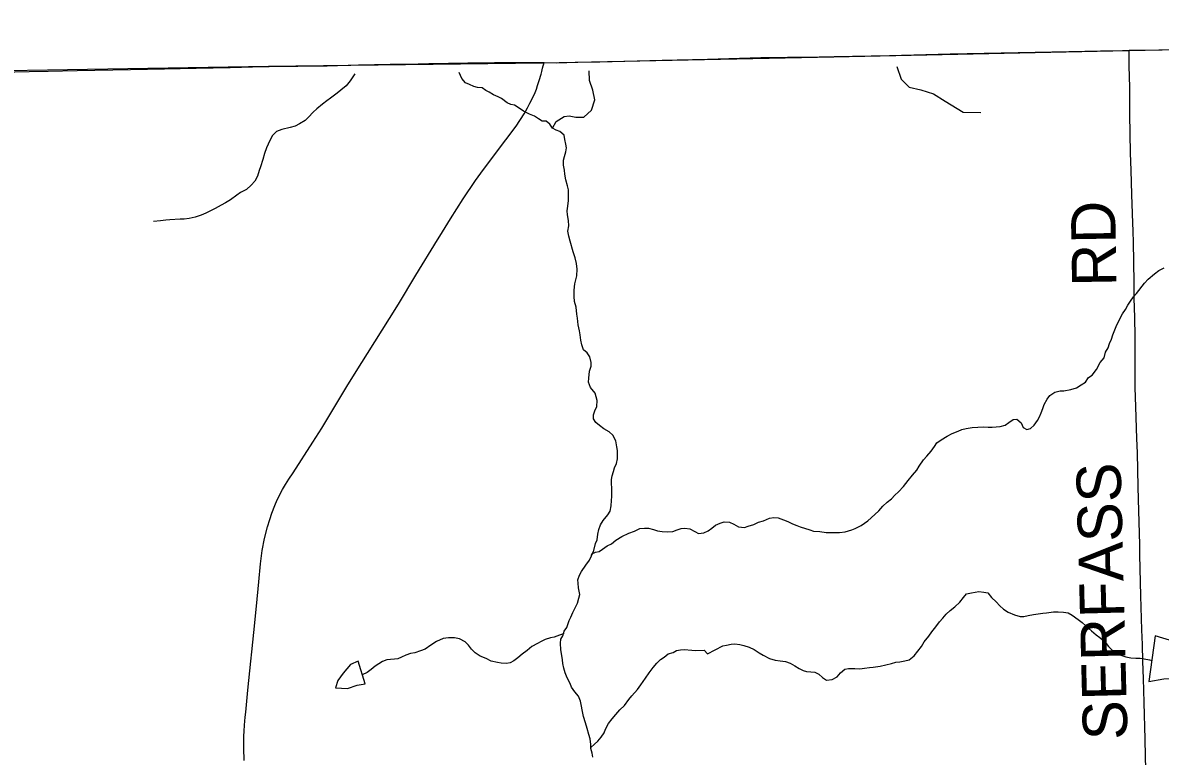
# Model space of a CAD drawing. Extents: x 1985906 to 2360102, y 891258 to 1222054.
# Drawn here: x 2177669 to 2185354, y 1084816 to 1089767 of the extents above; entities that cross this region are included whole.
import ezdxf

# ---------------------------------------------------------------- set-up
doc = ezdxf.new("R2010")
doc.units = 0
for name, color, linetype in [('GM_X_Adjacent_County', 7, 'Continuous'), ('GM_X_County', 7, 'Continuous'), ('GM_X_County_Road', 7, 'Continuous'), ('GM_X_Minor_Lake', 7, 'Continuous'), ('GM_X_Minor_River', 7, 'Continuous'), ('GM_X_State_Route', 7, 'Continuous'), ('GM_X_Township', 7, 'Continuous'), ('GM_X_Township_Road', 7, 'Continuous'), ('GM_X_Township_Road_Text', 7, 'Continuous')]:
    doc.layers.add(name, color=color, linetype=linetype)

msp = doc.modelspace()

# ---------------------------------------------------------------- linework, layer by layer
at = {"layer": 'GM_X_Adjacent_County'}
msp.add_lwpolyline([(2176069, 1089420.9), (2179329.1, 1089474), (2181183.6, 1089495.8), (2183148.7, 1089536.8), (2185136.7, 1089579.5), (2186862.1, 1089613.7), (2187773.1, 1089614.8), (2188330.5, 1089627.4), (2190553.2, 1089640.8), (2192605.8, 1089671.9), (2192619.6, 1092103.3), (2192625.3, 1092537.8), (2192655.8, 1094119.7), (2192658.9, 1095336.3), (2192658, 1095922.6), (2192588.6, 1099321.9), (2192674.5, 1103192.8), (2192654.8, 1107795.5), (2192654.1, 1108034.1), (2192653, 1108439.7), (2192666.1, 1108661.5)], dxfattribs=at)
at = {"layer": 'GM_X_County'}
msp.add_lwpolyline([(2176069, 1089420.9), (2179329.1, 1089474), (2181183.6, 1089495.8), (2183148.7, 1089536.8), (2185136.7, 1089579.5), (2186862.1, 1089613.7), (2187773.1, 1089614.8), (2188330.5, 1089627.4), (2190553.2, 1089640.8), (2192605.8, 1089671.9), (2193306.3, 1089676.1), (2194546.9, 1089678.2)], dxfattribs=at)
at = {"layer": 'GM_X_County_Road'}
for points in [[(2183151.6, 1089538.7), (2183524.7, 1089547), (2183934.8, 1089557.8), (2184393.8, 1089566.7), (2184737.8, 1089573.5), (2184950.8, 1089578.6), (2185098.5, 1089580.4), (2185143.8, 1089581.1)], [(2185143.8, 1089581.1), (2185344.5, 1089584), (2185771.1, 1089588.3), (2186640.4, 1089598.6), (2186853.1, 1089602.1)], [(2179334.6, 1089471.4), (2179528.1, 1089474.1), (2179724.7, 1089477.3), (2179937.8, 1089482.8), (2180151, 1089486.6), (2180265.6, 1089488.5), (2180412.9, 1089492.7), (2180675.2, 1089496.5), (2180855.3, 1089498.5), (2180937.1, 1089499.1), (2181035.1, 1089499.5), (2181083.8, 1089499.8), (2181163.3, 1089499.8), (2181191.5, 1089499)], [(2181191.5, 1089499), (2181273.6, 1089497.5), (2181419.5, 1089500.9), (2181567.2, 1089504.3), (2181988.7, 1089514.1), (2182295.9, 1089522), (2182655.5, 1089532.1), (2182836, 1089534.5), (2183049.2, 1089536.4), (2183151.6, 1089538.7)], [(2176065.3, 1089405.1), (2176178.7, 1089405.4), (2176358.5, 1089408.1), (2176564.4, 1089411.4), (2176668.2, 1089414.8), (2176766.5, 1089418.5), (2176947.7, 1089422.1), (2177144.1, 1089426.9), (2177324.5, 1089430.1), (2177518.5, 1089434.3), (2177614.9, 1089436.8), (2177711.6, 1089437.8), (2177841.8, 1089440.4), (2178036.5, 1089444.1), (2178397.6, 1089451.3), (2178627.1, 1089456.2), (2178840.1, 1089460.4), (2179069.4, 1089464.9), (2179298.4, 1089470.9), (2179334.6, 1089471.4)]]:
    msp.add_lwpolyline(points, dxfattribs=at)
at = {"layer": 'GM_X_Minor_Lake'}
for points in [[(2185278.3, 1085319.4), (2185378.3, 1085338.2), (2185490.5, 1085343.1), (2185616.5, 1085364.1), (2185716.5, 1085377), (2185790.5, 1085393.6), (2185812.2, 1085433.9), (2185777.7, 1085493.8), (2185709.4, 1085527.3), (2185576.9, 1085560.4), (2185446.6, 1085589.5), (2185320.1, 1085628.6)], [(2185320.1, 1085628.6), (2185278.3, 1085319.4)], [(2179934.2, 1085458.6), (2179884.3, 1085436.2), (2179834.7, 1085377.6), (2179797, 1085327.2), (2179781.4, 1085276.9), (2179863.5, 1085273.6), (2179929.4, 1085296.1), (2179981.4, 1085304.6)], [(2179981.4, 1085304.6), (2179934.2, 1085458.6)]]:
    msp.add_lwpolyline(points, dxfattribs=at)
at = {"layer": 'GM_X_Minor_River'}
for points in [[(2179913.3, 1089422.8), (2179881.3, 1089374), (2179853.8, 1089341.3), (2179818.2, 1089312.5), (2179792.5, 1089291.9), (2179748.9, 1089258.9), (2179723.1, 1089240.3), (2179693.4, 1089217.6), (2179655.8, 1089186.8), (2179632.2, 1089164.2), (2179600.7, 1089129.5), (2179577, 1089106.9), (2179539.3, 1089084.1), (2179509.4, 1089069.4), (2179475.4, 1089060.8), (2179419.4, 1089047.6), (2179383.5, 1089032.9), (2179355.9, 1089006.2), (2179338.5, 1088971.7), (2179315.3, 1088923.1), (2179302, 1088884.6), (2179290.7, 1088844.2), (2179275.6, 1088793.7), (2179266, 1088769.4), (2179254.7, 1088731), (2179237.2, 1088698.5), (2179211.6, 1088671.9), (2179180.1, 1088641.2), (2179140.3, 1088620.3), (2179116.5, 1088603.8), (2179072.8, 1088572.8), (2179039.1, 1088552.1), (2179009.3, 1088535.4), (2178969.5, 1088512.5), (2178945.6, 1088502), (2178905.8, 1088481.2), (2178873.9, 1088468.5), (2178833.9, 1088455.7), (2178793.9, 1088444.9), (2178759.8, 1088442.2), (2178731.7, 1088441.7), (2178663.5, 1088436.3), (2178635.4, 1088433.8), (2178599.3, 1088431.1), (2178553.1, 1088426.2)], [(2181053, 1089169.3), (2181022.4, 1089190.9), (2180991.9, 1089210.4), (2180967.7, 1089215.9), (2180941.3, 1089227.5), (2180904.6, 1089254.9), (2180880.3, 1089266.5), (2180849.9, 1089280), (2180821.4, 1089297.5), (2180797.1, 1089309.1), (2180772.6, 1089326.7), (2180742.4, 1089330.2), (2180716.1, 1089337.7), (2180687.7, 1089351.2), (2180661.4, 1089360.8), (2180636.7, 1089390.4), (2180618.4, 1089432.1)], [(2181248.1, 1089056.5), (2181272.9, 1089101.2), (2181326.7, 1089133.7), (2181360.7, 1089139.9), (2181406.9, 1089130.3), (2181458.9, 1089130.7), (2181512.7, 1089177.2), (2181534.2, 1089247.6), (2181519.7, 1089311.6), (2181497.2, 1089377.7), (2181495.4, 1089443.6)], [(2183574.9, 1089470.9), (2183603.9, 1089385.9), (2183658.4, 1089332.2), (2183736.6, 1089314.7), (2183822.9, 1089287.3), (2183901.4, 1089237.8), (2184022.1, 1089162.5), (2184142.3, 1089161.4)], [(2181424.8, 1085953.4), (2181422.2, 1085983.4), (2181419.8, 1086007.5), (2181431.2, 1086037.9), (2181444.8, 1086062.2), (2181474.1, 1086105), (2181497.6, 1086139.6), (2181511.1, 1086168), (2181526.5, 1086204.5), (2181539.7, 1086250.9), (2181549.2, 1086277.2), (2181554.5, 1086315.5), (2181561.9, 1086345.8), (2181573.4, 1086378.2), (2181590.9, 1086406.6), (2181622.3, 1086445.4), (2181637.9, 1086469.8), (2181645.2, 1086506.1), (2181646.6, 1086542.3), (2181650.1, 1086568.5), (2181648.9, 1086628.8), (2181646.4, 1086654.9), (2181645.8, 1086683), (2181651.4, 1086709.2), (2181660.9, 1086737.5), (2181666.4, 1086761.8), (2181679.9, 1086792.1), (2181687.4, 1086822.4), (2181686.3, 1086878.7), (2181683.7, 1086904.8), (2181676.9, 1086944.8), (2181656.1, 1086982.6), (2181631.5, 1087006.2), (2181595, 1087025.6), (2181566.4, 1087049.2), (2181541.9, 1087068.8), (2181525.4, 1087092.6), (2181524.8, 1087120.7), (2181534.3, 1087147), (2181547.8, 1087177.4), (2181549.1, 1087217.6), (2181536, 1087267.6), (2181505.2, 1087305.2), (2181492.4, 1087341.1), (2181493.9, 1087367.3), (2181499, 1087415.6), (2181508.4, 1087448), (2181509.9, 1087474.1), (2181501.1, 1087512.1), (2181482.6, 1087537.9), (2181458, 1087559.5), (2181445.3, 1087593.4), (2181440.7, 1087625.5), (2181434, 1087659.5), (2181431.4, 1087687.6), (2181422.6, 1087727.6), (2181417.7, 1087773.8), (2181413.2, 1087799.8), (2181408.2, 1087847.9), (2181397.4, 1087885.9), (2181394.8, 1087920), (2181394, 1087962.2), (2181399.2, 1088004.5), (2181412.2, 1088059), (2181415.3, 1088103.2), (2181410.6, 1088141.3), (2181401.8, 1088179.3), (2181388.9, 1088221.3), (2181367.4, 1088293.2), (2181358.7, 1088327.2), (2181352.1, 1088361.2), (2181359.4, 1088395.6), (2181356.7, 1088431.7), (2181349.9, 1088469.7), (2181347.4, 1088497.8), (2181350.8, 1088528), (2181356.1, 1088568.3), (2181357.2, 1088612.5), (2181356.7, 1088638.6), (2181350.2, 1088666.6), (2181339.3, 1088706.6), (2181332.6, 1088744.7), (2181330, 1088772.8), (2181323.3, 1088806.8), (2181322.7, 1088838.9), (2181330.3, 1088863.2), (2181337.7, 1088895.5), (2181343.2, 1088923.7), (2181338.7, 1088947.7), (2181332, 1088979.8), (2181327.5, 1089007.8), (2181298.8, 1089033.4), (2181272.5, 1089042.9), (2181248.1, 1089056.5), (2181229.6, 1089082.3), (2181205.1, 1089101.9), (2181178.9, 1089103.4), (2181152.5, 1089119), (2181126, 1089136.6), (2181093.6, 1089150), (2181053, 1089169.3)], [(2184570.3, 1087191.1), (2184589.7, 1087225.6), (2184609.4, 1087250.1), (2184641.1, 1087272.8), (2184677.1, 1087281.6), (2184703.2, 1087282.1), (2184751.3, 1087291), (2184789.2, 1087303.8), (2184821, 1087322.5), (2184848.8, 1087341.1), (2184870.3, 1087371.7), (2184894.1, 1087388.2), (2184923.5, 1087426.9), (2184948.7, 1087473.6), (2184976.2, 1087506.3), (2184983.5, 1087542.6), (2185003.1, 1087573.1), (2185012.6, 1087601.5), (2185024, 1087631.8), (2185033.5, 1087660.1), (2185056.6, 1087716.8), (2185083.6, 1087773.6), (2185099.1, 1087802.1), (2185118.6, 1087832.6), (2185136.2, 1087861), (2185153.7, 1087887.5), (2185173.3, 1087916), (2185192.9, 1087940.5), (2185247.8, 1088009.9), (2185273.4, 1088036.5), (2185315, 1088071.4), (2185344.7, 1088094.1), (2185380.5, 1088112.9)], [(2181512.7, 1086171.8), (2181514.9, 1086182.1), (2181538.8, 1086192.6), (2181562.8, 1086199.1), (2181586.6, 1086213.7), (2181618.3, 1086236.4), (2181646.2, 1086249), (2181675.9, 1086273.6), (2181715.6, 1086298.5), (2181763.4, 1086321.5), (2181801.3, 1086334.3), (2181839.1, 1086353.1), (2181869.2, 1086355.7), (2181897.4, 1086356.3), (2181929.7, 1086346.8), (2181958, 1086337.3), (2181990.2, 1086333.9), (2182026.5, 1086330.6), (2182060.6, 1086333.3), (2182090.5, 1086343.9), (2182116.5, 1086352.4), (2182142.6, 1086354.9), (2182176.8, 1086351.6), (2182209.4, 1086332.1), (2182235.7, 1086318.5), (2182269.8, 1086323.2), (2182299.7, 1086337.8), (2182325.4, 1086356.4), (2182349.2, 1086375), (2182381.1, 1086389.6), (2182409, 1086398.2), (2182443.2, 1086396.9), (2182473.7, 1086383.4), (2182504.2, 1086363.9), (2182546.4, 1086360.6), (2182570.4, 1086369.1), (2182608.4, 1086379.9), (2182640.2, 1086396.6), (2182674.2, 1086405.3), (2182714.1, 1086422.1), (2182744.1, 1086426.7), (2182772.3, 1086425.3), (2182808.7, 1086411.9), (2182837.1, 1086400.4), (2182869.6, 1086384.9), (2182897.9, 1086373.4), (2182922.2, 1086363.8), (2182986.9, 1086345), (2183011.2, 1086335.4), (2183055.5, 1086332.2), (2183097.8, 1086327), (2183132, 1086325.6), (2183188.2, 1086326.7), (2183226.3, 1086331.5), (2183270.3, 1086344.4), (2183294.2, 1086352.9), (2183334, 1086373.7), (2183377.7, 1086404.7), (2183425.1, 1086447.8), (2183452.7, 1086472.4), (2183480.3, 1086503.1), (2183509.8, 1086531.8), (2183537.5, 1086554.4), (2183561.2, 1086579), (2183584.9, 1086601.6), (2183620.4, 1086636.4), (2183651.7, 1086677.2), (2183681.2, 1086713.9), (2183708.7, 1086746.6), (2183726.2, 1086775.1), (2183755.6, 1086815.8), (2183777.2, 1086842.4), (2183806.7, 1086875.1), (2183830.2, 1086907.7), (2183845.8, 1086932.1), (2183873.5, 1086950.7), (2183915.3, 1086975.6), (2183949.1, 1086994.3), (2183988.9, 1087011.2), (2184012.9, 1087021.7), (2184042.9, 1087028.3), (2184082.9, 1087035.1), (2184121.1, 1087037.8), (2184157.2, 1087038.5), (2184191.4, 1087037.2), (2184219.6, 1087037.7), (2184271.7, 1087042.7), (2184305.7, 1087051.4), (2184331.5, 1087068), (2184361.3, 1087088.6), (2184385.3, 1087091.1), (2184414, 1087065.5), (2184428.6, 1087035.7), (2184453, 1087022.1), (2184477, 1087028.6), (2184502.7, 1087051.2), (2184524.2, 1087081.7), (2184537.7, 1087108.1), (2184549.3, 1087134.4), (2184560.8, 1087162.8), (2184570.3, 1087191.1)], [(2181521.3, 1084809.8), (2181516.8, 1084835.9), (2181508.2, 1084867.9), (2181507.6, 1084896), (2181502.9, 1084934.1), (2181494.3, 1084962.1), (2181483.4, 1085004), (2181470.6, 1085042), (2181457.8, 1085083.9), (2181448.8, 1085130), (2181444.3, 1085154), (2181437.6, 1085188), (2181422.9, 1085221.9), (2181398.3, 1085249.6), (2181375.5, 1085283.3), (2181367, 1085307.2), (2181346.2, 1085345), (2181333.5, 1085378.9), (2181324.8, 1085410.9), (2181318.1, 1085442.9), (2181315.7, 1085467), (2181308.8, 1085509.1), (2181304.3, 1085535.1), (2181301.4, 1085579.3), (2181305, 1085605.4), (2181318.5, 1085629.8), (2181328, 1085660.1), (2181345.6, 1085684.6), (2181360.8, 1085731.1), (2181372.4, 1085755.4), (2181385.9, 1085785.8), (2181403.3, 1085822.3), (2181416.8, 1085848.7), (2181426.2, 1085883.1), (2181433.8, 1085907.3), (2181424.8, 1085953.4)], [(2181508, 1084873.9), (2181531.7, 1084896.5), (2181555.4, 1084917), (2181577, 1084945.6), (2181596.5, 1084974.1), (2181606.1, 1084998.3), (2181627.5, 1085036.9), (2181651, 1085067.5), (2181676.5, 1085098.2), (2181704.1, 1085128.8), (2181733.6, 1085159.5), (2181765, 1085198.3), (2181784.7, 1085222.8), (2181822, 1085265.7), (2181845.5, 1085298.3), (2181876.8, 1085343.1), (2181902.2, 1085379.8), (2181927.7, 1085414.4), (2181953.2, 1085445.1), (2181978.9, 1085469.7), (2182002.7, 1085484.2), (2182030.4, 1085506.8), (2182062.4, 1085515.5), (2182086.2, 1085530), (2182112.3, 1085534.5), (2182138.3, 1085537), (2182188.7, 1085531.9), (2182216.8, 1085530.5), (2182273.1, 1085531.6), (2182295.7, 1085507.9), (2182347.4, 1085535), (2182399.2, 1085560.1), (2182423.2, 1085566.6), (2182455.2, 1085573.2), (2182479.3, 1085573.7), (2182513.5, 1085570.3), (2182541.8, 1085562.8), (2182576.2, 1085551.4), (2182610.7, 1085536), (2182645.2, 1085514.6), (2182671.7, 1085499), (2182714.3, 1085475.7), (2182752.7, 1085464.4), (2182787, 1085459), (2182823.2, 1085455.7), (2182853.6, 1085444.2), (2182886.1, 1085426.8), (2182914.6, 1085409.2), (2182941, 1085393.6), (2182965.2, 1085388.1), (2182993.4, 1085384.6), (2183021.6, 1085383.1), (2183048, 1085369.6), (2183072.5, 1085347.9), (2183099, 1085330.4), (2183137.1, 1085333.1), (2183170.9, 1085351.8), (2183194.5, 1085378.4), (2183224.2, 1085403.1), (2183248.2, 1085407.6), (2183290.4, 1085408.4), (2183324.6, 1085407), (2183356.7, 1085409.6), (2183390.8, 1085414.3), (2183414.9, 1085416.8), (2183461, 1085423.7), (2183501, 1085432.5), (2183539, 1085441.3), (2183568.9, 1085451.9), (2183595.1, 1085452.4), (2183629.1, 1085459.1), (2183657.1, 1085467.6), (2183692.7, 1085494.4), (2183716.3, 1085525), (2183741.8, 1085555.7), (2183759.2, 1085588.1), (2183790.7, 1085626.9), (2183812.2, 1085655.5), (2183837.7, 1085690.1), (2183863.2, 1085722.8), (2183884.8, 1085747.3), (2183908.4, 1085773.9), (2183934, 1085800.5), (2183965.7, 1085825.2), (2184001.3, 1085856), (2184024.8, 1085886.6), (2184046.4, 1085913.1), (2184078.4, 1085919.8), (2184104.5, 1085924.3), (2184128.5, 1085928.8), (2184162.8, 1085923.4), (2184189, 1085917.9), (2184213.7, 1085888.2), (2184246.4, 1085858.7), (2184271.1, 1085831.1), (2184295.6, 1085809.4), (2184326.2, 1085787.9), (2184368.7, 1085770.6), (2184407.1, 1085759.3), (2184433.2, 1085759.8), (2184461.2, 1085766.4)], [(2184461.2, 1085766.4), (2184497.3, 1085773.1), (2184561.4, 1085782.3), (2184585.5, 1085784.8), (2184633.6, 1085789.8), (2184665.8, 1085790.4), (2184700, 1085789), (2184732.2, 1085783.6), (2184758.7, 1085768.1), (2184799.4, 1085738.7), (2184825.9, 1085719.1), (2184852.5, 1085695.5), (2184889.3, 1085662), (2184922, 1085634.5), (2184946.5, 1085616.9), (2184981.3, 1085585.4), (2185003.9, 1085557.7), (2185028.5, 1085532.1), (2185057, 1085512.5), (2185087.5, 1085497.1), (2185121.8, 1085487.7), (2185156.1, 1085480.3), (2185190.3, 1085478.9), (2185218.5, 1085477.5), (2185246.7, 1085474), (2185281, 1085466.6), (2185297.8, 1085463.2)], [(2181323.3, 1085645), (2181322.3, 1085641.9), (2181294.4, 1085633.4), (2181258.4, 1085620.6), (2181234.4, 1085616.2), (2181198.5, 1085603.4), (2181172.6, 1085590.9), (2181146.7, 1085576.3), (2181108.9, 1085557.5), (2181077.3, 1085528.8), (2181043.6, 1085506), (2181013.9, 1085481.3), (2180986.2, 1085460.7), (2180962.4, 1085446.2), (2180936.3, 1085441.7), (2180902.1, 1085445), (2180875.9, 1085448.5), (2180833.5, 1085457.8), (2180801, 1085475.2), (2180760.5, 1085492.5), (2180725.9, 1085514), (2180701.3, 1085537.6), (2180680.7, 1085565.4), (2180658.1, 1085589), (2180619.6, 1085608.4), (2180585.2, 1085615.8), (2180545.1, 1085615), (2180509, 1085610.3), (2180465.1, 1085591.4), (2180425.4, 1085566.5), (2180387.7, 1085539.7), (2180355.8, 1085527), (2180317.9, 1085514.2), (2180287.8, 1085509.6), (2180257.9, 1085499), (2180228, 1085484.3), (2180204.1, 1085473.8), (2180180.1, 1085471.4), (2180154, 1085468.9), (2180129.9, 1085466.4), (2180100, 1085455.8), (2180074.2, 1085439.2), (2180050.3, 1085424.7), (2180022.6, 1085402.1), (2179994.9, 1085381.4), (2179962.5, 1085366.4)]]:
    msp.add_lwpolyline(points, dxfattribs=at)
at = {"layer": 'GM_X_State_Route'}
for points in [[(2180486.6, 1088326.3), (2180558.7, 1088444.6), (2180643.8, 1088579.3), (2180727.8, 1088701.9), (2180763.4, 1088751.3), (2180863.5, 1088885.5), (2181001.6, 1089069.9), (2181056.1, 1089152.2), (2181079.9, 1089193.2), (2181096.1, 1089224.1), (2181112, 1089257.4), (2181130.1, 1089296.7), (2181139, 1089318.5), (2181147.9, 1089342.7), (2181159.2, 1089376.4), (2181171.8, 1089420.5), (2181176.5, 1089439), (2181181.7, 1089460.7), (2181191.5, 1089499)], [(2179165.9, 1084787.8), (2179162.6, 1084870), (2179163.3, 1084951.1), (2179165, 1084985.1), (2179167.3, 1085026.6), (2179172, 1085079.1), (2179175.3, 1085113.8), (2179190.6, 1085261.1), (2179210.2, 1085456.7), (2179216.6, 1085520.5), (2179230.6, 1085650.5), (2179248.2, 1085830), (2179263.2, 1085993.5), (2179275.9, 1086114.4), (2179287.4, 1086204.4), (2179302.2, 1086286.1), (2179322.1, 1086363.8), (2179337.4, 1086415.1), (2179351.3, 1086456), (2179371.2, 1086507.4), (2179389, 1086546.5), (2179405.2, 1086580.5), (2179413.1, 1086596.6), (2179424.6, 1086617.2), (2179444.6, 1086650.7), (2179467.1, 1086687.1), (2179496, 1086730.1), (2179629.3, 1086936.1), (2179690.7, 1087031.1), (2179859.1, 1087311.5), (2179921, 1087412), (2179998.1, 1087534.1), (2180145.9, 1087770.2), (2180206.8, 1087866.6), (2180325.9, 1088064.3), (2180471.3, 1088301.2), (2180486.6, 1088326.3)]]:
    msp.add_lwpolyline(points, dxfattribs=at)
at = {"layer": 'GM_X_Township'}
msp.add_lwpolyline([(2176069, 1089420.9), (2179329.1, 1089474), (2181183.6, 1089495.8), (2183148.7, 1089536.8), (2185136.7, 1089579.5), (2186862.1, 1089613.7), (2187773.1, 1089614.8), (2188330.5, 1089627.4), (2190553.2, 1089640.8), (2192605.8, 1089671.9), (2193306.3, 1089676.1), (2194546.9, 1089678.2)], dxfattribs=at)
at = {"layer": 'GM_X_Township_Road'}
msp.add_lwpolyline([(2185261, 1084554.7), (2185254.7, 1084817), (2185252, 1084931.7), (2185245.6, 1085177.7), (2185240.4, 1085341.7), (2185237.8, 1085454.4), (2185234.6, 1085570), (2185231.1, 1085668.2), (2185223.8, 1085897.8), (2185217, 1086176.3), (2185216.5, 1086241.9), (2185207.3, 1086552.3), (2185205.8, 1086634.9), (2185202.8, 1086749.3), (2185200.6, 1086862.9), (2185196.9, 1086961.1), (2185189.5, 1087173.8), (2185185.2, 1087304), (2185184.8, 1087405.7), (2185185.6, 1087533.3), (2185184.1, 1087648.6), (2185181.9, 1087777.7), (2185178.1, 1087909.1), (2185177.4, 1088006.6), (2185175.6, 1088157.7), (2185174.6, 1088281.7), (2185171.1, 1088363.5), (2185169.2, 1088414), (2185167.3, 1088480), (2185162, 1088608.7), (2185157.9, 1088772.7), (2185154.5, 1088886.2), (2185149.2, 1089149.2), (2185147.8, 1089329.5), (2185145.5, 1089477), (2185144.4, 1089542.5), (2185143.8, 1089581.1)], dxfattribs=at)

# ---------------------------------------------------------------- texts
at = {"layer": 'GM_X_Township_Road_Text'}
for s, rotation, p in [('RD', 90.93029, (2185058.9, 1087988.1)), ('SERFASS', 91.45958, (2185133.6, 1084928.8))]:
    msp.add_text(s, height=300, rotation=rotation, dxfattribs=at).set_placement(p)

doc.saveas('drawing.dxf')
